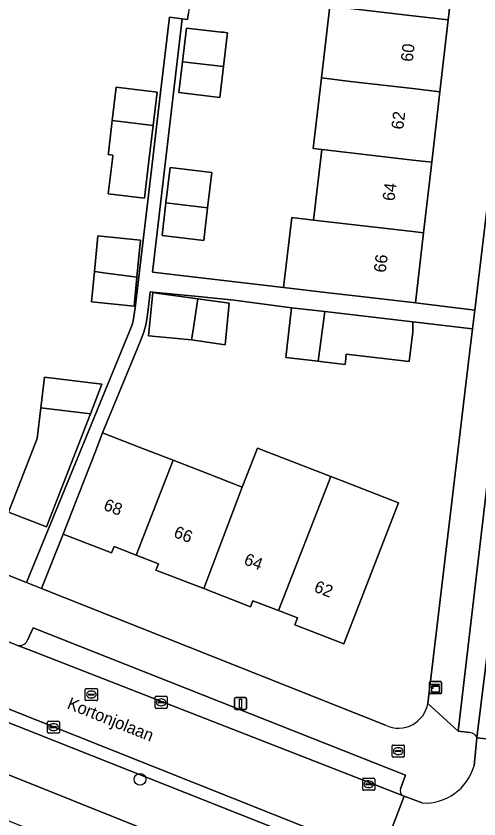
# Model space of a CAD drawing. Extents: x 161692 to 162379, y 380760 to 381678.
# Drawn here: x 161967.2 to 162005.5, y 380962.2 to 381028.6 of the extents above; entities that cross this region are included whole.
import ezdxf

# ---------------------------------------------------------------- set-up
doc = ezdxf.new("R2010")
doc.units = 0
for name, color, linetype in [('IMGEO_Boom', 7, 'Continuous'), ('IMGEO_Brandkraan', 7, 'Continuous'), ('IMGEO_Erf', 7, 'Continuous'), ('IMGEO_Groenvoorziening', 7, 'Continuous'), ('IMGEO_Kast', 7, 'Continuous'), ('IMGEO_Kolk', 7, 'Continuous'), ('IMGEO_Lichtmast', 7, 'Continuous'), ('IMGEO_Openbare_ruimte_label', 7, 'Continuous'), ('IMGEO_Pand', 7, 'Continuous'), ('IMGEO_Pand_nummerreeks', 7, 'Continuous'), ('IMGEO_Parkeervlak_open', 7, 'Continuous'), ('IMGEO_Rijbaan_lokaal_open', 7, 'Continuous'), ('IMGEO_Rioolput', 7, 'Continuous'), ('IMGEO_Voetpad_open', 7, 'Continuous')]:
    doc.layers.add(name, color=color, linetype=linetype)

msp = doc.modelspace()

# ---------------------------------------------------------------- linework, layer by layer
at = {"layer": 'IMGEO_Boom'}
msp.add_circle((161977.479, 380965.515), 0.489, dxfattribs=at)
at = {"layer": 'IMGEO_Brandkraan'}
for p, q in [((161998.295, 380967.424), (161998.295, 380968.276)), ((161998.37, 380968.35), (161999.222, 380968.35)), ((161999.296, 380968.276), (161999.296, 380967.424)), ((161998.554, 380967.844), (161998.554, 380967.856)), ((161998.992, 380967.807), (161998.594, 380967.807)), ((161998.597, 380967.893), (161998.995, 380967.893)), ((161998.806, 380967.57), (161998.781, 380967.57)), ((161998.783, 380968.13), (161998.808, 380968.13)), ((161999.038, 380967.856), (161999.038, 380967.844)), ((161999.222, 380967.35), (161998.37, 380967.35))]:
    msp.add_line(p, q, dxfattribs=at)
for points in [[(161998.295, 380967.424), (161998.295, 380968.276)], [(161998.37, 380968.35), (161999.222, 380968.35)], [(161999.296, 380968.276), (161999.296, 380967.424)], [(161999.222, 380967.35), (161998.37, 380967.35)]]:
    msp.add_lwpolyline(points, dxfattribs=at)
for centre, radius, start, end in [((161998.372, 380968.274), 0.0765, 91.55205, 178.44795), ((161998.372, 380968.274), 0.0765, 91.55205, 178.44795), ((161999.22, 380968.274), 0.0765, 1.55205, 88.44795), ((161999.22, 380968.274), 0.0765, 1.55205, 88.44795), ((161998.594, 380967.853), 0.0403, 85.87752, 175.75265), ((161998.591, 380967.843), 0.0366, 178.93798, 274.71019), ((161998.995, 380967.85), 0.043, 264.86636, 352.45326), ((161998.999, 380967.855), 0.0386, 1.73085, 96.63898), ((161998.372, 380967.426), 0.0765, 181.55205, 268.44795), ((161998.372, 380967.426), 0.0765, 181.55205, 268.44795), ((161999.22, 380967.426), 0.0765, 271.55205, 358.44795), ((161999.22, 380967.426), 0.0765, 271.55205, 358.44795)]:
    msp.add_arc(centre, radius, start, end, dxfattribs=at)
for centre, major_axis, ratio, start_param, end_param in [((161998.782, 380967.85), (-0.387, 0.002), 0.722429, 4.712389, 7.853982), ((161998.807, 380967.85), (-0.39, 0.002), 0.717154, 1.570796, 4.712389)]:
    msp.add_ellipse(centre, major_axis=major_axis, ratio=ratio, start_param=start_param, end_param=end_param, dxfattribs=at)
at = {"layer": 'IMGEO_Erf'}
for points in [[(161993.148, 381029.374), (161992.669, 381029.43), (161993.361, 381035.406), (161993.645, 381037.854), (161994.123, 381037.799), (161994.586, 381037.745), (161996.736, 381037.497), (161997.165, 381041.197), (161982.721, 381042.814), (161981.398, 381031.731), (161981.809, 381031.681), (161981.76, 381031.265), (161981.692, 381030.702), (161981.47, 381028.823), (161981.406, 381028.279), (161980.964, 381028.339), (161978.51, 381007.398), (161989.335, 381006.129), (161990.006, 381011.923), (161991.809, 381011.714), (161992.484, 381017.54), (161991.786, 381017.621), (161992.461, 381023.448)], [(162009.322, 381039.552), (162009.346, 381039.768), (162004.334, 381040.366), (162003.621, 381034.216), (162002.928, 381028.24), (162002.241, 381022.314), (162001.566, 381016.488), (162000.891, 381010.661), (162000.219, 381004.867), (162005.116, 381004.283)], [(161984.369, 381024.386), (161984.069, 381021.849), (161980.696, 381022.247), (161980.993, 381024.777), (161981.323, 381027.574), (161984.191, 381027.241), (161984.367, 381027.221), (161984.699, 381027.182), (161984.675, 381026.983)], [(161978.57, 381019.522), (161978.219, 381016.615), (161977.845, 381013.516), (161974.864, 381013.876), (161975.238, 381016.976), (161975.25, 381017.078), (161974.85, 381017.127), (161974.866, 381017.262), (161975.188, 381019.925), (161975.524, 381022.7), (161978.904, 381022.291)], [(161983.41, 381015.654), (161983.065, 381012.728), (161982.747, 381010.026), (161979.303, 381010.432), (161979.62, 381013.128), (161979.966, 381016.06)], [(161977.22, 381007.005), (161976.986, 381004.604), (161973.466, 381004.949), (161973.713, 381007.462), (161974.002, 381010.408), (161974.234, 381010.385), (161977.52, 381010.063)], [(161981.738, 381001.81), (161978.19, 381002.156), (161978.538, 381005.727), (161978.83, 381005.685), (161982.242, 381005.203), (161984.838, 381004.836), (161984.503, 381001.403)], [(161969.291, 380996.198), (161969.593, 380998.728), (161974.334, 380998.163), (161973.383, 380995.711), (161969.761, 380986.373), (161966.628, 380987.588), (161968.991, 380993.681)]]:
    msp.add_lwpolyline(points, close=True, dxfattribs=at)
for points in [[(161979.174, 381022.258), (161979.904, 381028.482), (161980.964, 381028.339), (161981.406, 381028.279), (161981.47, 381028.823)], [(161949.937, 380988.995), (161968.113, 380981.766), (161976.83, 381003.063), (161976.92, 381003.401), (161977.088, 381004.457), (161977.742, 381010.041), (161978.48, 381016.337), (161979.174, 381022.258)], [(162004.605, 381000), (162004.93, 381002.725), (162000, 381003.313), (162000, 381002.493), (161999.713, 381000.021), (161994.511, 381000.624), (161994.439, 381000), (161994.414, 380999.787), (161992.578, 381000), (161992.194, 381000.045), (161989.51, 381000.356), (161989.987, 381004.474), (161985.266, 381005.104), (161982.271, 381005.397), (161978.835, 381005.732), (161978.321, 381005.792), (161978.15, 381004.333), (161978.055, 381003.521), (161977.978, 381003.157), (161977.791, 381002.461), (161977.568, 381001.879), (161977.28, 381001.129), (161974.393, 380994.135), (161977.417, 380992.962), (161980.212, 380991.878), (161983.055, 380990.776), (161985.926, 380989.663), (161987.174, 380992.882), (161993.235, 380990.532), (161994.171, 380990.169), (161998.832, 380988.362), (161994.311, 380976.703), (161990.249, 380978.278), (161990.469, 380978.847), (161988.905, 380979.453), (161986.801, 380980.269), (161986.609, 380979.773), (161982.746, 380981.271), (161978.798, 380982.802), (161979, 380983.325), (161977.17, 380984.034), (161975.342, 380984.743), (161975.136, 380984.213), (161971.145, 380985.76), (161969.36, 380981.27), (161997.749, 380969.98)], [(162001.24, 380971.782), (162004.605, 381000)]]:
    msp.add_lwpolyline(points, dxfattribs=at)
for centre, radius, start, end in [((161998.811, 380972.202), 2.465, 298.83347, 350.18473), ((161998.813, 380972.2), 2.462, 244.38301, 298.82329)]:
    msp.add_arc(centre, radius, start, end, dxfattribs=at)
at = {"layer": 'IMGEO_Groenvoorziening'}
for points in [[(161949.741, 380973.571), (161949.675, 380968.888), (161952.35, 380967.817), (161972.334, 380959.806), (161976.13, 380958.282), (161998.268, 380949.439), (161996.826, 380953.786), (161953.209, 380971.244), (161953.242, 380973.561)], [(161953.242, 380973.561), (161953.209, 380971.244), (161996.826, 380953.786), (161995.135, 380958.886), (161962.683, 380971.744), (161962.366, 380970.919), (161956.227, 380973.198)]]:
    msp.add_lwpolyline(points, dxfattribs=at)
at = {"layer": 'IMGEO_Kast'}
for p, q in [((162001.376, 380972.672), (162001.376, 380973.513)), ((162001.376, 380973.513), (162001.376, 380972.672)), ((162001.451, 380973.597), (162002.292, 380973.597)), ((162002.292, 380973.597), (162001.451, 380973.597)), ((162002.376, 380973.522), (162002.376, 380972.681)), ((162002.376, 380972.681), (162002.376, 380973.522)), ((162002.301, 380972.597), (162001.46, 380972.597)), ((162001.46, 380972.597), (162002.301, 380972.597))]:
    msp.add_line(p, q, dxfattribs=at)
for points in [[(162001.571, 380973.387), (162002.171, 380973.387), (162002.171, 380973.302), (162001.571, 380973.302), (162001.571, 380973.387)], [(162001.571, 380973.212), (162002.171, 380973.212), (162002.171, 380972.723), (162001.571, 380972.723), (162001.571, 380973.212)]]:
    msp.add_lwpolyline(points, dxfattribs=at)
msp.add_circle((162001.655, 380973.061), 0.0377, dxfattribs=at)
for centre, start, end in [((162001.454, 380973.519), 92.4484, 184.28452), ((162001.454, 380973.519), 92.4484, 184.28452), ((162002.298, 380973.519), 2.4484, 94.28452), ((162002.298, 380973.519), 2.4484, 94.28452), ((162001.454, 380972.675), 182.4484, 274.28452), ((162001.454, 380972.675), 182.4484, 274.28452), ((162002.298, 380972.675), 272.4484, 4.28452), ((162002.298, 380972.675), 272.4484, 4.28452)]:
    msp.add_arc(centre, 0.0779, start, end, dxfattribs=at)
at = {"layer": 'IMGEO_Kolk'}
for p, q in [((161978.727, 380971.448), (161978.727, 380972.3)), ((161978.802, 380972.374), (161979.654, 380972.374)), ((161979.215, 380972.154), (161979.24, 380972.154)), ((161979.728, 380972.3), (161979.728, 380971.448)), ((161978.986, 380971.868), (161978.986, 380971.88)), ((161979.424, 380971.831), (161979.026, 380971.831)), ((161979.029, 380971.917), (161979.427, 380971.917)), ((161979.238, 380971.594), (161979.213, 380971.594)), ((161979.47, 380971.88), (161979.47, 380971.868)), ((161979.654, 380971.374), (161978.802, 380971.374)), ((161969.84, 380969.399), (161969.84, 380970.251)), ((161969.915, 380970.325), (161970.767, 380970.325)), ((161970.841, 380970.251), (161970.841, 380969.399)), ((161970.099, 380969.819), (161970.099, 380969.831)), ((161970.537, 380969.782), (161970.139, 380969.782)), ((161970.142, 380969.868), (161970.54, 380969.868)), ((161970.351, 380969.545), (161970.326, 380969.545)), ((161970.328, 380970.105), (161970.353, 380970.105)), ((161970.583, 380969.831), (161970.583, 380969.819)), ((161970.767, 380969.325), (161969.915, 380969.325)), ((161995.863, 380964.682), (161995.863, 380965.534)), ((161995.938, 380965.608), (161996.79, 380965.608)), ((161996.864, 380965.534), (161996.864, 380964.682)), ((161996.122, 380965.102), (161996.122, 380965.114)), ((161996.56, 380965.065), (161996.162, 380965.065)), ((161996.165, 380965.151), (161996.563, 380965.151)), ((161996.351, 380965.388), (161996.376, 380965.388)), ((161996.606, 380965.114), (161996.606, 380965.102)), ((161996.79, 380964.608), (161995.938, 380964.608)), ((161996.374, 380964.828), (161996.349, 380964.828))]:
    msp.add_line(p, q, dxfattribs=at)
for points in [[(161978.727, 380971.448), (161978.727, 380972.3)], [(161978.802, 380972.374), (161979.654, 380972.374)], [(161979.728, 380972.3), (161979.728, 380971.448)], [(161979.654, 380971.374), (161978.802, 380971.374)], [(161969.84, 380969.399), (161969.84, 380970.251)], [(161969.915, 380970.325), (161970.767, 380970.325)], [(161970.841, 380970.251), (161970.841, 380969.399)], [(161970.767, 380969.325), (161969.915, 380969.325)], [(161995.863, 380964.682), (161995.863, 380965.534)], [(161995.938, 380965.608), (161996.79, 380965.608)], [(161996.864, 380965.534), (161996.864, 380964.682)], [(161996.79, 380964.608), (161995.938, 380964.608)]]:
    msp.add_lwpolyline(points, dxfattribs=at)
for centre, radius, start, end in [((161978.804, 380972.298), 0.0765, 91.55205, 178.44795), ((161978.804, 380972.298), 0.0765, 91.55205, 178.44795), ((161979.652, 380972.298), 0.0765, 1.55205, 88.44795), ((161979.652, 380972.298), 0.0765, 1.55205, 88.44795), ((161979.026, 380971.877), 0.0403, 85.87752, 175.75265), ((161979.023, 380971.867), 0.0366, 178.93798, 274.71019), ((161979.427, 380971.874), 0.043, 264.86636, 352.45326), ((161979.431, 380971.879), 0.0386, 1.73085, 96.63898), ((161978.804, 380971.45), 0.0765, 181.55205, 268.44795), ((161978.804, 380971.45), 0.0765, 181.55205, 268.44795), ((161979.652, 380971.45), 0.0765, 271.55205, 358.44795), ((161979.652, 380971.45), 0.0765, 271.55205, 358.44795), ((161969.917, 380970.249), 0.0765, 91.55205, 178.44795), ((161969.917, 380970.249), 0.0765, 91.55205, 178.44795), ((161970.765, 380970.249), 0.0765, 1.55205, 88.44795), ((161970.765, 380970.249), 0.0765, 1.55205, 88.44795), ((161970.139, 380969.828), 0.0403, 85.87752, 175.75265), ((161970.136, 380969.818), 0.0366, 178.93798, 274.71019), ((161970.54, 380969.825), 0.043, 264.86636, 352.45326), ((161970.544, 380969.83), 0.0386, 1.73085, 96.63898), ((161969.917, 380969.401), 0.0765, 181.55205, 268.44795), ((161969.917, 380969.401), 0.0765, 181.55205, 268.44795), ((161970.765, 380969.401), 0.0765, 271.55205, 358.44795), ((161970.765, 380969.401), 0.0765, 271.55205, 358.44795), ((161995.94, 380965.532), 0.0765, 91.55205, 178.44795), ((161995.94, 380965.532), 0.0765, 91.55205, 178.44795), ((161996.788, 380965.532), 0.0765, 1.55205, 88.44795), ((161996.788, 380965.532), 0.0765, 1.55205, 88.44795), ((161996.162, 380965.111), 0.0403, 85.87752, 175.75265), ((161996.159, 380965.101), 0.0366, 178.93798, 274.71019), ((161996.563, 380965.108), 0.043, 264.86636, 352.45326), ((161996.567, 380965.113), 0.0386, 1.73085, 96.63898), ((161995.94, 380964.684), 0.0765, 181.55205, 268.44795), ((161995.94, 380964.684), 0.0765, 181.55205, 268.44795), ((161996.788, 380964.684), 0.0765, 271.55205, 358.44795), ((161996.788, 380964.684), 0.0765, 271.55205, 358.44795)]:
    msp.add_arc(centre, radius, start, end, dxfattribs=at)
for centre, major_axis, ratio, start_param, end_param in [((161979.214, 380971.874), (-0.387, 0.002), 0.722429, 4.712389, 7.853982), ((161979.239, 380971.874), (-0.39, 0.002), 0.717154, 1.570796, 4.712389), ((161970.327, 380969.825), (-0.387, 0.002), 0.722429, 4.712389, 7.853982), ((161970.352, 380969.825), (-0.39, 0.002), 0.717154, 1.570796, 4.712389), ((161996.35, 380965.108), (-0.387, 0.002), 0.722429, 4.712389, 7.853982), ((161996.375, 380965.108), (-0.39, 0.002), 0.717154, 1.570796, 4.712389)]:
    msp.add_ellipse(centre, major_axis=major_axis, ratio=ratio, start_param=start_param, end_param=end_param, dxfattribs=at)
at = {"layer": 'IMGEO_Lichtmast'}
for p, q in [((161985.285, 380971.375), (161985.285, 380972.175)), ((161985.285, 380972.175), (161985.285, 380971.375)), ((161985.385, 380972.275), (161986.175, 380972.275)), ((161986.175, 380972.275), (161985.385, 380972.275)), ((161986.275, 380972.175), (161986.275, 380971.375)), ((161986.275, 380971.375), (161986.275, 380972.175)), ((161986.175, 380971.275), (161985.385, 380971.275)), ((161985.385, 380971.275), (161986.175, 380971.275))]:
    msp.add_line(p, q, dxfattribs=at)
msp.add_lwpolyline([(161985.705, 380972.15), (161985.855, 380972.15), (161985.855, 380971.4), (161985.705, 380971.4), (161985.705, 380972.15)], dxfattribs=at)
for centre, start, end in [((161985.385, 380972.175), 90, 180), ((161985.385, 380972.175), 90, 180), ((161986.175, 380972.175), 0, 90), ((161986.175, 380972.175), 360, 90), ((161985.385, 380971.375), 180, 270), ((161985.385, 380971.375), 180, 270), ((161986.175, 380971.375), 270, 0), ((161986.175, 380971.375), 270, 0)]:
    msp.add_arc(centre, 0.1, start, end, dxfattribs=at)
at = {"layer": 'IMGEO_Pand'}
for points in [[(162003.621, 381034.216), (162000, 381034.636), (161996.452, 381035.047), (161993.84, 381035.35), (161993.361, 381035.406), (161992.669, 381029.43), (161993.148, 381029.374), (161993.897, 381029.287), (161995.759, 381029.071), (162000, 381028.58), (162002.928, 381028.24)], [(162002.928, 381028.24), (162000, 381028.58), (161995.759, 381029.071), (161993.897, 381029.287), (161993.148, 381029.374), (161992.461, 381023.448), (161995.072, 381023.145), (162000, 381022.574), (162002.241, 381022.314)], [(161980.993, 381024.777), (161984.369, 381024.386), (161984.675, 381026.983), (161984.699, 381027.182), (161984.367, 381027.221), (161984.191, 381027.241), (161981.323, 381027.574)], [(161984.369, 381024.386), (161980.993, 381024.777), (161980.696, 381022.247), (161984.069, 381021.849)], [(162002.241, 381022.314), (162000, 381022.574), (161995.072, 381023.145), (161992.461, 381023.448), (161991.786, 381017.621), (161992.484, 381017.54), (161994.396, 381017.319), (162000, 381016.67), (162001.566, 381016.488)], [(161975.188, 381019.925), (161978.57, 381019.522), (161978.904, 381022.291), (161975.524, 381022.7)], [(161978.57, 381019.522), (161975.188, 381019.925), (161974.866, 381017.262), (161974.85, 381017.127), (161975.25, 381017.078), (161975.238, 381016.976), (161974.864, 381013.876), (161977.845, 381013.516), (161978.219, 381016.615)], [(162001.566, 381016.488), (162000, 381016.67), (161994.396, 381017.319), (161992.484, 381017.54), (161991.809, 381011.714), (161993.721, 381011.492), (162000, 381010.764), (162000.891, 381010.661)], [(161983.41, 381015.654), (161979.966, 381016.06), (161979.62, 381013.128), (161983.065, 381012.728)], [(161983.065, 381012.728), (161979.62, 381013.128), (161979.303, 381010.432), (161982.747, 381010.026)], [(162000.891, 381010.661), (162000, 381010.764), (161993.721, 381011.492), (161991.809, 381011.714), (161990.006, 381011.923), (161989.335, 381006.129), (161993.049, 381005.699), (161995.253, 381005.444), (162000, 381004.893), (162000.219, 381004.867)], [(161973.713, 381007.462), (161973.944, 381007.432), (161974.456, 381007.365), (161977.22, 381007.005), (161977.52, 381010.063), (161974.234, 381010.385), (161974.002, 381010.408)], [(161977.22, 381007.005), (161974.456, 381007.365), (161973.944, 381007.432), (161973.713, 381007.462), (161973.466, 381004.949), (161976.986, 381004.604)], [(161982.242, 381005.203), (161978.83, 381005.685), (161978.538, 381005.727), (161978.19, 381002.156), (161981.738, 381001.81), (161981.765, 381001.985), (161981.832, 381002.443)], [(161982.242, 381005.203), (161981.832, 381002.443), (161981.765, 381001.985), (161981.738, 381001.81), (161984.503, 381001.403), (161984.838, 381004.836)], [(161992.194, 381000.045), (161992.73, 381004.156), (161989.987, 381004.474), (161989.51, 381000.356)], [(161992.194, 381000.045), (161992.578, 381000), (161994.414, 380999.787), (161994.439, 381000), (161994.511, 381000.624), (161999.713, 381000.021), (162000, 381002.493), (162000, 381003.313), (161992.73, 381004.156)], [(161973.383, 380995.711), (161974.334, 380998.163), (161969.593, 380998.728), (161969.291, 380996.198)], [(161973.383, 380995.711), (161969.291, 380996.198), (161968.991, 380993.681), (161966.628, 380987.588), (161969.761, 380986.373)], [(161980.212, 380991.878), (161977.417, 380992.962), (161974.393, 380994.135), (161973.74, 380992.451), (161972.953, 380990.422), (161971.145, 380985.76), (161975.136, 380984.213), (161975.342, 380984.743), (161977.17, 380984.034)], [(161993.235, 380990.532), (161987.174, 380992.882), (161985.926, 380989.663), (161982.746, 380981.271), (161986.609, 380979.773), (161986.801, 380980.269), (161988.905, 380979.453)], [(161980.212, 380991.878), (161977.17, 380984.034), (161979, 380983.325), (161978.798, 380982.802), (161982.746, 380981.271), (161985.926, 380989.663), (161983.055, 380990.776)], [(161993.235, 380990.532), (161988.905, 380979.453), (161990.469, 380978.847), (161990.249, 380978.278), (161994.311, 380976.703), (161998.832, 380988.362), (161994.171, 380990.169)]]:
    msp.add_lwpolyline(points, close=True, dxfattribs=at)
at = {"layer": 'IMGEO_Parkeervlak_open'}
for points in [[(162005.298, 380968.939), (162008.477, 380994.755), (162008.814, 380997.445)], [(162008.247, 380997.073), (162007.002, 380997.196), (162003.756, 380969.496), (162004.709, 380969.385)], [(161968.651, 380978.037), (161968.222, 380977.071)], [(161998.971, 380964.742), (161999.387, 380965.873), (161968.651, 380978.037)], [(161967.438, 380976.557), (161968.329, 380976.212), (161999.137, 380964.172)]]:
    msp.add_lwpolyline(points, dxfattribs=at)
for centre, radius, start, end in [((161967.502, 380977.315), 0.76, 265.18417, 341.31451), ((162004.623, 380968.66), 0.73, 22.48493, 83.24792), ((161999.63, 380964.625), 0.669, 169.9022, 222.57189)]:
    msp.add_arc(centre, radius, start, end, dxfattribs=at)
at = {"layer": 'IMGEO_Rijbaan_lokaal_open'}
msp.add_lwpolyline([(162011.344, 380992.103), (162011.644, 380994.671), (162012.264, 381000), (162013.811, 381012.386), (162015.661, 381028.223), (162016.939, 381039.955), (162013.852, 381040.249), (162012.542, 381029.228), (162010.698, 381013.15), (162009.735, 381005.057), (162009.423, 381002.428), (162009.134, 381000), (162008.854, 380997.766), (162008.814, 380997.445), (162008.477, 380994.755), (162005.298, 380968.939), (162008.606, 380968.584), (162008.704, 380969.423), (162010.162, 380981.956), (162010.301, 380983.14)], close=True, dxfattribs=at)
for points in [[(161959.048, 380974.354), (161995.08, 380959.99), (161997.359, 380959.087), (161999.285, 380964.117), (161999.137, 380964.172), (161968.329, 380976.212), (161967.438, 380976.557), (161966.073, 380977.095), (161962.887, 380978.43), (161962.734, 380978.506), (161962.58, 380978.579), (161961.226, 380979.141), (161960.392, 380979.413)], [(162008.121, 380964.42), (162008.182, 380964.946), (162008.606, 380968.584), (162005.298, 380968.939), (162005.053, 380966.634)], [(162000.769, 380963.564), (161999.285, 380964.117), (161997.359, 380959.087), (162000, 380958.041), (162010.753, 380953.818), (162012.438, 380958.632)]]:
    msp.add_lwpolyline(points, dxfattribs=at)
msp.add_arc((162001.007, 380967.755), 4.198, 266.74403, 344.50825, dxfattribs=at)
at = {"layer": 'IMGEO_Rioolput'}
for p, q in [((161972.964, 380972.093), (161972.964, 380972.945)), ((161973.039, 380973.019), (161973.891, 380973.019)), ((161973.965, 380972.945), (161973.965, 380972.093)), ((161973.223, 380972.513), (161973.223, 380972.525)), ((161973.661, 380972.476), (161973.263, 380972.476)), ((161973.266, 380972.562), (161973.664, 380972.562)), ((161973.475, 380972.239), (161973.45, 380972.239)), ((161973.452, 380972.799), (161973.477, 380972.799)), ((161973.707, 380972.525), (161973.707, 380972.513)), ((161973.891, 380972.019), (161973.039, 380972.019))]:
    msp.add_line(p, q, dxfattribs=at)
for points in [[(161972.964, 380972.093), (161972.964, 380972.945)], [(161973.039, 380973.019), (161973.891, 380973.019)], [(161973.965, 380972.945), (161973.965, 380972.093)], [(161973.891, 380972.019), (161973.039, 380972.019)]]:
    msp.add_lwpolyline(points, dxfattribs=at)
for centre, radius, start, end in [((161973.041, 380972.943), 0.0765, 91.55205, 178.44795), ((161973.041, 380972.943), 0.0765, 91.55205, 178.44795), ((161973.889, 380972.943), 0.0765, 1.55205, 88.44795), ((161973.889, 380972.943), 0.0765, 1.55205, 88.44795), ((161973.263, 380972.522), 0.0403, 85.87752, 175.75265), ((161973.26, 380972.512), 0.0366, 178.93798, 274.71019), ((161973.664, 380972.519), 0.043, 264.86636, 352.45326), ((161973.668, 380972.524), 0.0386, 1.73085, 96.63898), ((161973.041, 380972.095), 0.0765, 181.55205, 268.44795), ((161973.041, 380972.095), 0.0765, 181.55205, 268.44795), ((161973.889, 380972.095), 0.0765, 271.55205, 358.44795), ((161973.889, 380972.095), 0.0765, 271.55205, 358.44795)]:
    msp.add_arc(centre, radius, start, end, dxfattribs=at)
for centre, major_axis, ratio, start_param, end_param in [((161973.451, 380972.519), (-0.387, 0.002), 0.722429, 4.712389, 7.853982), ((161973.476, 380972.519), (-0.39, 0.002), 0.717154, 1.570796, 4.712389)]:
    msp.add_ellipse(centre, major_axis=major_axis, ratio=ratio, start_param=start_param, end_param=end_param, dxfattribs=at)
at = {"layer": 'IMGEO_Voetpad_open'}
for points in [[(162026.345, 381148.219), (162026.366, 381148.384), (162026.485, 381149.36), (162021.813, 381150.411), (162020.89, 381142.109), (162015.25, 381092.109), (162015.033, 381090.181), (162009.512, 381041.24), (162009.346, 381039.768), (162009.322, 381039.552), (162005.116, 381004.283), (162004.93, 381002.725), (162004.605, 381000), (162001.24, 380971.782), (162003.756, 380969.496), (162007.002, 380997.196), (162008.247, 380997.073)], [(161997.749, 380969.98), (161969.36, 380981.27), (161968.113, 380981.766), (161949.937, 380988.995), (161949.826, 380983.222)], [(161961.226, 380979.141), (161962.58, 380978.579), (161962.776, 380979.038), (161966.269, 380977.556), (161966.073, 380977.095), (161967.438, 380976.557)], [(161968.222, 380977.071), (161968.651, 380978.037), (161999.387, 380965.873), (161998.971, 380964.742)], [(162022.315, 380949.277), (162010.753, 380953.818), (162000, 380958.041), (161997.359, 380959.087), (161995.08, 380959.99), (161959.048, 380974.354)], [(161956.227, 380973.198), (161962.366, 380970.919), (161962.683, 380971.744), (161995.135, 380958.886), (162000, 380956.958), (162004.315, 380955.34), (162004.658, 380955.204), (162012.798, 380951.974), (162012.879, 380952.169), (162016.187, 380950.879), (162019.13, 380949.919), (162027.215, 380946.916), (162039.555, 380942.781), (162040.395, 380942.542), (162061.896, 380936.412), (162065.948, 380935.257), (162067.071, 380934.956), (162068.195, 380934.657)], [(162004.709, 380969.385), (162003.756, 380969.496), (162001.24, 380971.782)], [(162005.053, 380966.634), (162005.298, 380968.939)], [(161999.137, 380964.172), (161999.285, 380964.117), (162000.769, 380963.564)]]:
    msp.add_lwpolyline(points, dxfattribs=at)
msp.add_lwpolyline([(161973.74, 380992.451), (161974.393, 380994.135), (161977.28, 381001.129), (161977.568, 381001.879), (161977.791, 381002.461), (161977.978, 381003.157), (161978.055, 381003.521), (161978.15, 381004.333), (161978.321, 381005.792), (161978.835, 381005.732), (161982.271, 381005.397), (161985.266, 381005.104), (161989.987, 381004.474), (161992.73, 381004.156), (162000, 381003.313), (162004.93, 381002.725), (162005.116, 381004.283), (162000.219, 381004.867), (162000, 381004.893), (161995.253, 381005.444), (161993.049, 381005.699), (161989.335, 381006.129), (161978.51, 381007.398), (161980.964, 381028.339), (161979.904, 381028.482), (161979.174, 381022.258), (161978.48, 381016.337), (161977.742, 381010.041), (161977.088, 381004.457), (161976.92, 381003.401), (161976.83, 381003.063), (161968.113, 380981.766), (161969.36, 380981.27), (161971.145, 380985.76), (161972.953, 380990.422)], close=True, dxfattribs=at)
for centre, radius, start, end in [((161967.502, 380977.315), 0.76, 265.18417, 341.31451), ((161998.811, 380972.202), 2.465, 298.83347, 350.18473), ((161998.813, 380972.2), 2.462, 244.38301, 298.82329), ((162004.623, 380968.66), 0.73, 22.48493, 83.24792), ((162001.007, 380967.755), 4.198, 266.74403, 344.50825), ((161999.63, 380964.625), 0.669, 169.9022, 222.57189)]:
    msp.add_arc(centre, radius, start, end, dxfattribs=at)

# ---------------------------------------------------------------- texts
at = {"layer": 'IMGEO_Openbare_ruimte_label'}
msp.add_text('Kortonjolaan', height=1, rotation=338.2305, dxfattribs=at).set_placement((161971.385, 380971.402))
at = {"layer": 'IMGEO_Pand_nummerreeks'}
for s, rotation, p in [('60', 83.38828, (161999.988, 381024.75)), ('62', 83.03304, (161999.203, 381019.155)), ('64', 83.03304, (161998.482, 381013.246)), ('66', 83.03304, (161997.76, 381007.334)), ('68', 338.74223, (161974.395, 380987.81)), ('66', 338.74223, (161980.187, 380985.556)), ('64', 338.74223, (161985.982, 380983.302)), ('62', 338.74223, (161991.774, 380981.048))]:
    msp.add_text(s, height=1, rotation=rotation, dxfattribs=at).set_placement(p)

doc.saveas('drawing.dxf')
